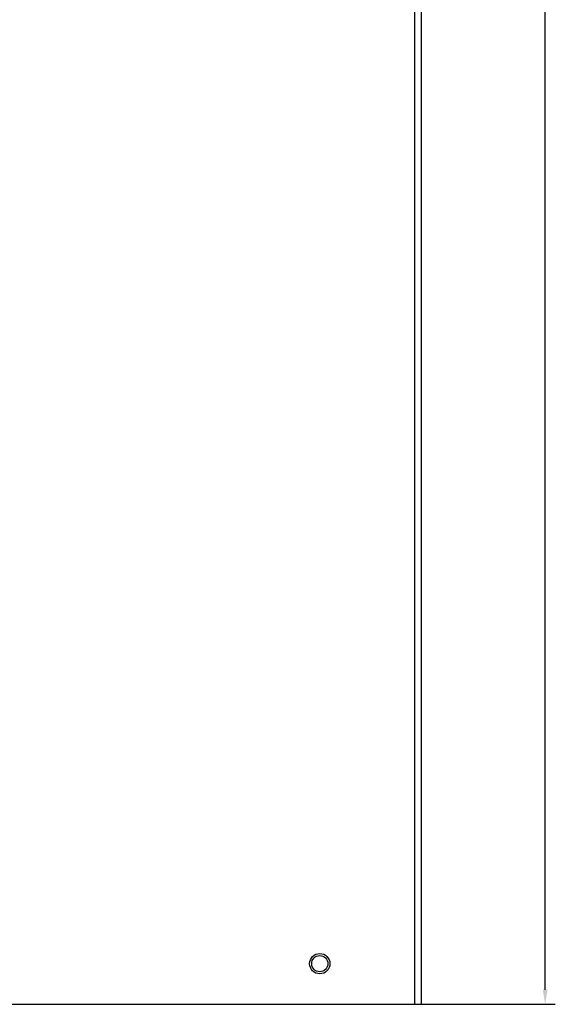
# Model space of a CAD drawing. Header units: millimetres. Extents: x 1117 to 38156, y -1945 to 7303.
# Tile 662 of 831: x 22924 to 23056, y 965 to 1207. Entities that reach past the tile are written whole.
import ezdxf

# ---------------------------------------------------------------- set-up
doc = ezdxf.new("R2010")
doc.units = ezdxf.units.MM
doc.styles.get("Standard").update_dxf_attribs({"font": 'arial.ttf'})
doc.dimstyles.new('DIMSTYLE_1', dxfattribs={"dimtxt": 4.2, "dimasz": 3.6, "dimexe": 2.5, "dimexo": 0, "dimgap": 1.05, "dimtad": 1, "dimdsep": 46, "dimtxsty": 'Standard', "dimblk": '_FILLED', "dimblk1": '_FILLED', "dimblk2": '_FILLED', "dimcen": 0.09, "dimazin": 2, "dimtp": 0.01, "dimtm": 0.01, "dimtfac": 1, "dimtofl": 0, "dimtmove": 0, "dimatfit": 3, "dimldrblk": '_FILLED', "dimfxl": 0, "dimtolj": 1, "dimarcsym": 0})

# ---------------------------------------------------------------- blocks, each defined once
blk = doc.blocks.new('_FILLED')
at = {"color": 0, "linetype": 'ByBlock'}
blk.add_solid([(0, 0), (-1, 0.167), (-1, -0.167)], dxfattribs=at)
blk = doc.blocks.new('*D58')
at = {"color": 0, "linetype": 'Continuous', "lineweight": -2}
for p, q in [((23019.26, 2074.61), (23055.97, 2074.61)), ((23053.47, 968.21), (23053.47, 2071.01)), ((23021.26, 964.61), (23055.97, 964.61))]:
    blk.add_line(p, q, dxfattribs=at)
at = {"layer": 'Defpoints', "color": 0, "linetype": 'Continuous'}
for p in [(23019.26, 2074.61), (23053.47, 2074.61), (23021.26, 964.61)]:
    blk.add_point(p, dxfattribs=at)
at = {"color": 0, "linetype": 'Continuous', "lineweight": -2, "xscale": 3.6, "yscale": 3.6, "zscale": 3.6}
for p, rotation in [((23053.47, 2074.61), 90), ((23053.47, 964.61), 270)]:
    blk.add_blockref('_FILLED', p, dxfattribs=dict(at, rotation=rotation))
at = {"color": 0, "linetype": 'Continuous', "insert": (23042.21, 1514.6), "char_height": 10, "width": 11.2, "attachment_point": 2, "rotation": 90}
blk.add_mtext('\\A1;1110', dxfattribs=at)

msp = doc.modelspace()

# ---------------------------------------------------------------- linework, layer by layer
at = {"linetype": 'Continuous'}
for p, q in [((23021.258, 2026.608), (23021.258, 964.608)), ((23022.958, 2026.608), (23022.958, 964.608)), ((22682.958, 964.608), (23022.958, 964.608))]:
    msp.add_line(p, q, dxfattribs=at)
for radius in [2.5, 2]:
    msp.add_circle((22997.958, 974.608), radius, dxfattribs=at)

# ---------------------------------------------------------------- dimensions: what is measured, and where the dimension line sits
dim = msp.add_linear_dim(base=(23053.469, 2074.608), p1=(23021.258, 964.608), p2=(23019.258, 2074.608), angle=90, dimstyle='DIMSTYLE_1', override={"dimtxt": 10}, dxfattribs=at)
dim.commit()
dim.dimension.update_dxf_attribs({"geometry": '*D58', "text_midpoint": (23053.469, 1514.602), "dimtype": 160})

doc.saveas('drawing.dxf')
